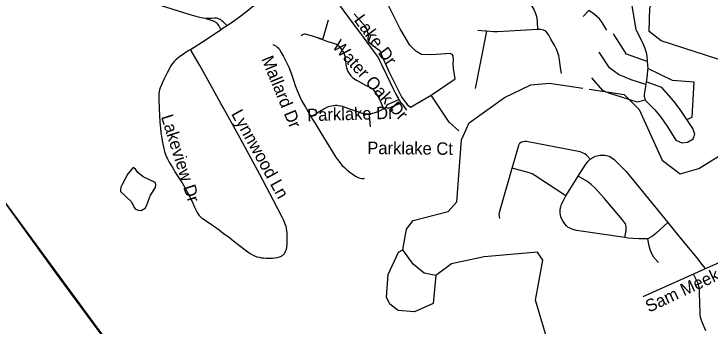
# Model space of a CAD drawing. Extents: x 1383679 to 1536984, y 460658 to 651027.
# Drawn here: x 1430469 to 1435810, y 486408 to 488802 of the extents above; entities that cross this region are included whole.
import ezdxf

# ---------------------------------------------------------------- set-up
doc = ezdxf.new("R2010")
doc.units = 0
for name, color, linetype in [('Exist Boundary Political City Limit New', 7, 'Continuous'), ('Exist Boundary Political StateLine', 7, 'Continuous'), ('Exist Hydrographic Creek Single Shore', 7, 'Continuous'), ('Exist Hydrographic Misc Water Feature', 7, 'Continuous'), ('Exist Road Non-System Type 51', 7, 'Continuous'), ('Exist Road Non-System Type 51 Label', 7, 'Continuous'), ('Exist Road Secondary Type 51 Attributed', 7, 'Continuous'), ('Exist Road Secondary Type 51 Label', 7, 'Continuous'), ('Map Preparation Boundary City Limit Buffer Line', 7, 'Continuous')]:
    doc.layers.add(name, color=color, linetype=linetype)

msp = doc.modelspace()

# ---------------------------------------------------------------- linework, layer by layer
at = {"layer": 'Exist Boundary Political City Limit New'}
msp.add_lwpolyline([(1435952, 479801.4), (1430224.2, 487598.4), (1429553.8, 488500.4), (1429482.6, 488597.1), (1429128, 489084.7), (1429069.5, 489168.1), (1428883.5, 489419.4), (1428415.9, 490057.6), (1427841.6, 490835.3), (1427277, 491601), (1426753.6, 492315.7), (1426163.9, 493129.8), (1425843, 493564.7)], dxfattribs=at)
at = {"layer": 'Exist Boundary Political StateLine'}
msp.add_lwpolyline([(1434317.4, 482010.1), (1433106.8, 483665.1), (1432544.2, 484422.6), (1432016.8, 485151.6), (1431419.3, 485963.8), (1430819.6, 486778), (1430224.2, 487598.4), (1429653.9, 488361.6), (1429028.9, 489221), (1428415.9, 490057.6), (1427841.7, 490835.3), (1427277, 491601), (1426753.6, 492315.7), (1426163.9, 493129.8), (1425558.5, 493950.3), (1425002, 494713.7), (1424515.4, 495379.8), (1424015.2, 496066), (1423493.9, 496786.9), (1422865.4, 497651.7), (1422145.1, 498628.5)], dxfattribs=at)
at = {"layer": 'Exist Hydrographic Creek Single Shore'}
for points in [[(1434883.2, 488225.5), (1435151.1, 488184.9), (1435265.1, 488067.7), (1435441.2, 487680.1), (1435581.2, 487575.6), (1435723.2, 487615.3), (1435892.2, 487720.3), (1436056.2, 488009.1), (1436102.1, 488257.7), (1436054.2, 488350.6), (1435947.1, 488428.2), (1435434.2, 488596.1), (1435343.1, 488666.8), (1435347.5, 488848), (1435390.5, 488939), (1435547, 489069.3), (1435834.2, 489189.9), (1436016.8, 489200.4), (1436155, 489208.7)], [(1433452.1, 486991.5), (1433480.1, 487151.7), (1433531.2, 487216.3), (1433799.2, 487286.4), (1433867.2, 487360.5), (1433902.1, 487835.9), (1433962.1, 487965.9), (1434233.2, 488160.7), (1434435.2, 488258.4), (1434577.2, 488272), (1434832.5, 488233.2)], [(1433352.2, 486576.6), (1433328.2, 486629.6), (1433339.2, 486803.4), (1433418.1, 486975.7), (1433452.1, 486991.5)], [(1433706.1, 486796), (1433615.2, 486814.2), (1433533.1, 486881.5), (1433452.1, 486991.5)], [(1434563.1, 486296.2), (1434470.1, 486606.6), (1434526.1, 486914), (1434485.1, 486973.9), (1434076.1, 486939.5), (1433825.1, 486885.5), (1433706.1, 486796)], [(1433706.1, 486796), (1433685.2, 486579.7), (1433542.2, 486517), (1433417.2, 486526), (1433352.2, 486576.6)]]:
    msp.add_lwpolyline(points, dxfattribs=at)
at = {"layer": 'Exist Hydrographic Misc Water Feature'}
for points in [[(1433671, 488178.6), (1433853.5, 488302.9), (1433840.9, 488383.6), (1433839.7, 488419.7), (1433840.2, 488443.5), (1433838.9, 488479.6), (1433831.1, 488489.6), (1433815.3, 488498.1), (1433673, 488487.1), (1433596.9, 488490.2), (1433553.5, 488517.4), (1433506.4, 488561.8), (1433432.8, 488687.2), (1433338.5, 488877)], [(1433078.9, 488802.6), (1433155.2, 488716.6), (1433172.7, 488688.3), (1433185.9, 488646.2), (1433183, 488600.3), (1433190.7, 488584.6), (1433249.8, 488539), (1433275.5, 488520.5), (1433283, 488498.2), (1433344.3, 488359.1), (1433444.5, 488161), (1433489.5, 488105.9), (1433511.1, 488087.4), (1433671, 488178.6)], [(1433881.7, 487906), (1433807, 487971.5), (1433671, 488178.6)], [(1431383, 487623.1), (1431342.1, 487575.5), (1431298.5, 487494.4), (1431290, 487472.4), (1431287.7, 487452.7), (1431287.4, 487438.8), (1431370, 487360.8), (1431391.1, 487316.9), (1431402.9, 487304.3), (1431422.7, 487295.7), (1431444.6, 487295.3), (1431475.1, 487312.7), (1431487.4, 487330.5), (1431517.1, 487412), (1431554.1, 487469.5), (1431558.6, 487493.2), (1431552.9, 487509.7), (1431459.7, 487553.5), (1431420.3, 487586.3), (1431400.8, 487610.5), (1431383, 487623.1)]]:
    msp.add_lwpolyline(points, dxfattribs=at)
at = {"layer": 'Exist Road Non-System Type 51'}
for p, q in [((1434879.1, 488827.6), (1434836.9, 488782.9)), ((1432837.9, 488606.2), (1432881.6, 488756.2)), ((1434095.1, 488668.9), (1434006.4, 488231.2)), ((1433304.5, 488074.5), (1433326.1, 488086.8)), ((1434291.8, 487620.1), (1434344.9, 487803.7))]:
    msp.add_line(p, q, dxfattribs=at)
for points in [[(1432640.6, 489128.7), (1432593.4, 489092.6), (1432560.2, 489066), (1432405.9, 488942.5), (1432348.8, 488895.4), (1432280.3, 488839.8), (1432210.1, 488785.8), (1432146.2, 488739.5), (1432105.2, 488711.9)], [(1434386.5, 488955.1), (1434404.6, 488925.6), (1434424.6, 488890), (1434441.1, 488860.5), (1434459.4, 488830.1), (1434471.5, 488804.9), (1434478.5, 488783.2), (1434481.1, 488769.3), (1434481.9, 488741.6), (1434484.6, 488682.6)], [(1431941.6, 488766.1), (1431923, 488768.4), (1431905.1, 488772.1), (1431884.7, 488777.2), (1431866.4, 488782.3), (1431848.3, 488787.4), (1431821.5, 488795.5), (1431643.4, 488851.1), (1431526.5, 488886.6), (1431498.1, 488895.1)], [(1435210.5, 488867.8), (1435236.1, 488710.6), (1435240.5, 488683), (1435244, 488673.3), (1435265, 488634.4), (1435294.1, 488574.8), (1435302.6, 488556.9), (1435309.3, 488538.8), (1435314.9, 488522), (1435319, 488505.8), (1435323.8, 488479), (1435328, 488437.9), (1435331.2, 488383.6), (1435329, 488371), (1435327.9, 488335), (1435323, 488295.3), (1435319.2, 488281.7), (1435317.2, 488261.7), (1435304.5, 488184), (1435303.6, 488174.2), (1435304.1, 488168.4), (1435305.9, 488162.4)], [(1432971.6, 488861.3), (1433063.9, 488737), (1433120.6, 488660.8), (1433232.6, 488508.9), (1433247.1, 488488.9), (1433262.1, 488466.5), (1433274.6, 488444.4), (1433289.1, 488414.9), (1433329.8, 488328.8), (1433378.9, 488226.3), (1433400.1, 488186), (1433416.3, 488156.5), (1433422.4, 488146.3)], [(1435017, 488676.2), (1435004.9, 488699.1), (1434990.5, 488723.6), (1434976.5, 488744.2), (1434960.1, 488763.7), (1434943.3, 488780), (1434922.6, 488797.6), (1434910.1, 488806.6), (1434896.9, 488815.9), (1434879.1, 488827.6)], [(1432105.2, 488711.9), (1432075, 488740.5), (1432067.6, 488747.5), (1432060.2, 488753.9), (1432053.4, 488758.6), (1432044.9, 488762.8), (1432032.5, 488767.2), (1432022.4, 488769.1), (1432004.4, 488769.8), (1431985.1, 488768), (1431966, 488766.7), (1431941.6, 488766.1)], [(1431941.6, 488766.1), (1431998.7, 488748.7), (1432008.5, 488745), (1432016.8, 488739.9), (1432021.8, 488736.4), (1432028.2, 488730.1), (1432032, 488724.6), (1432040.5, 488711), (1432055.9, 488679.7)], [(1432105.2, 488711.9), (1432075, 488691.7), (1432055.9, 488679.7)], [(1431824.2, 488529.9), (1431942.9, 488607), (1432016.5, 488655.1), (1432055.9, 488679.7)], [(1434095.1, 488668.9), (1434087.9, 488669.6), (1434027.1, 488673.9)], [(1434484.6, 488682.6), (1434398.6, 488678.2), (1434269.4, 488669.6), (1434179.1, 488664.3), (1434146.9, 488664.3), (1434095.1, 488668.9)], [(1434670.2, 488344.1), (1434667.6, 488361.4), (1434662.5, 488387.5), (1434659.9, 488411.8), (1434654.6, 488450), (1434648.6, 488480.3), (1434642.1, 488504.4), (1434630.8, 488530.7), (1434617.4, 488557.9), (1434588.4, 488609.2), (1434573.1, 488640), (1434560.1, 488658.2), (1434548.8, 488669.6), (1434531.4, 488678.2), (1434508.9, 488681.7), (1434484.6, 488682.6)], [(1432837.9, 488606.2), (1432768.5, 488628.2), (1432705.9, 488647.2), (1432698.1, 488646.2), (1432688.2, 488643.1), (1432672.9, 488634.5)], [(1432799.7, 488618.4), (1432850.4, 488599.5), (1432861.2, 488595.9), (1432878.1, 488590.5), (1432928.9, 488576), (1432944.7, 488569.3), (1432954.9, 488563.1), (1432966.7, 488551.9), (1432978.2, 488537.5), (1432989.8, 488519.7), (1432998.9, 488501.6), (1433005.4, 488485), (1433009.5, 488467.7), (1433012, 488442.6), (1433014.9, 488417.7), (1433019.1, 488398.7), (1433023.9, 488380.1), (1433031.8, 488360.7), (1433040.1, 488345.1), (1433053.8, 488326.9), (1433067.9, 488312.9), (1433097.6, 488293.8), (1433166.2, 488255.4), (1433210.8, 488234.2), (1433219.8, 488226.7), (1433231.8, 488212.8), (1433248.4, 488190.1), (1433262.8, 488165.2), (1433277.7, 488135.9), (1433304.5, 488074.5)], [(1435328, 488437.9), (1435169.5, 488493.4), (1435069.7, 488649.3)], [(1432456.2, 488566.9), (1432470.4, 488560.3), (1432478.6, 488556), (1432483.5, 488553.1), (1432489.8, 488548.2), (1432495.5, 488542.9), (1432501.8, 488535.3), (1432506.6, 488528.3), (1432520, 488505.8), (1432537, 488475.5), (1432558.6, 488433.9), (1432576.9, 488393.3), (1432598, 488339), (1432616.7, 488286.6), (1432627.8, 488253.6), (1432642.5, 488214.2), (1432657.9, 488178.5), (1432676.4, 488138.7), (1432704.7, 488085.7), (1432736.1, 488032.3), (1432748, 488013)], [(1431824.2, 488529.9), (1431806, 488518), (1431780.8, 488501.6), (1431739.1, 488471.9), (1431725.9, 488461.4), (1431711.5, 488449.3), (1431697.9, 488435.8), (1431686, 488421.7), (1431677.6, 488410.4), (1431668, 488395), (1431659.3, 488378.5), (1431645.5, 488351.4), (1431622, 488304.5), (1431606.3, 488271.5), (1431600.3, 488257.3), (1431591, 488234.1), (1431586.2, 488219), (1431583.4, 488205.3), (1431581.8, 488192.4), (1431581, 488177.3), (1431580.8, 488149.9), (1431582.8, 488074.6), (1431585, 488023.3), (1431588.7, 487970.7), (1431592.9, 487926), (1431597.1, 487893.2), (1431604.2, 487845.5), (1431611.4, 487802.3), (1431615.8, 487780.3), (1431618.8, 487766.5), (1431624.2, 487746.3), (1431632.1, 487723.3), (1431640.5, 487704), (1431647.5, 487689.7), (1431661, 487664.5), (1431685.5, 487623.1), (1431709.8, 487583.6), (1431758.6, 487506), (1431779.6, 487470), (1431801.3, 487431.5), (1431814.2, 487408), (1431822.3, 487391.2), (1431835.7, 487362.8), (1431855.2, 487320.1), (1431874.7, 487279.9), (1431882.6, 487266.1), (1431891.2, 487254.7), (1431900.6, 487245.6), (1431909, 487239.1), (1431921.6, 487229.8), (1431938.7, 487217.9), (1431966.8, 487199.4), (1431999.7, 487177.4), (1432043.1, 487146.1), (1432075, 487121.5), (1432115.3, 487091.1), (1432178.9, 487041.6), (1432263.3, 486976.2), (1432281.6, 486963.6), (1432300, 486953.1), (1432315.6, 486946.2), (1432333.8, 486940), (1432349.3, 486935.9), (1432367.7, 486932.3), (1432383.3, 486930.2), (1432404.8, 486928.9), (1432428.1, 486928.4), (1432451.6, 486929.6), (1432470.6, 486931.4), (1432488.9, 486934.7), (1432506.7, 486939.6), (1432514.6, 486942.1), (1432520.9, 486944.8), (1432527.4, 486948), (1432532.5, 486951.6), (1432537.4, 486955.7), (1432541.2, 486960), (1432547.7, 486968.8), (1432553, 486977.4), (1432556.3, 486986.2), (1432559.9, 486997.6), (1432562.6, 487011.4), (1432564.9, 487037.4), (1432565.9, 487072.2), (1432565.8, 487106.7), (1432565, 487121.5), (1432563.2, 487139.2), (1432560.8, 487156.1), (1432556.9, 487171.1), (1432550.6, 487189.7), (1432538.7, 487217.2), (1432526.6, 487242.4), (1432461.4, 487369.7), (1432356.5, 487569.4), (1432204.6, 487849.3), (1432075, 488083.6), (1432057.5, 488115.3), (1431998.4, 488221.4), (1431894.7, 488405.8), (1431824.2, 488529.9)], [(1435317.2, 488261.7), (1435205.4, 488297.7), (1435107.6, 488337.6), (1435037.7, 488387.6), (1434957.9, 488509.4)], [(1435630.7, 487992), (1435672.6, 488010), (1435686.6, 488279.7), (1435520.9, 488291.7), (1435331.2, 488383.6)], [(1435311.3, 488139.9), (1435251.4, 488125.9), (1435129.6, 488163.8), (1435031.8, 488193.8), (1434987.8, 488213.8), (1434902, 488311.7)], [(1435305.9, 488162.4), (1435311.3, 488139.9), (1435383.1, 488067.9), (1435423.1, 488020), (1435481, 487940.1), (1435546.8, 487834.2), (1435592.8, 487812.2), (1435636.7, 487818.2), (1435680.6, 487844.2), (1435692.6, 487880.2), (1435676.6, 487922.1), (1435630.7, 487992), (1435580.8, 488069.9), (1435530.9, 488131.9), (1435439, 488237.7), (1435319.2, 488281.7)], [(1433326.1, 488086.8), (1433325.8, 488089.6), (1433326.5, 488094.3), (1433329.3, 488101.2), (1433332.9, 488105.2), (1433339.5, 488109.1), (1433370, 488123.4), (1433398.3, 488136.1), (1433422.4, 488146.3)], [(1433439.7, 488119.4), (1433400.3, 488103.1), (1433357.7, 488084.6), (1433346.5, 488080), (1433339.6, 488078.7), (1433334.1, 488079.6), (1433329.3, 488081.6), (1433326.3, 488085.3), (1433326.1, 488086.8)], [(1433422.4, 488146.3), (1433427.5, 488137.8), (1433438.4, 488121.2), (1433439.7, 488119.4)], [(1433439.7, 488119.4), (1433455.4, 488098.3), (1433481.2, 488062.6)], [(1432748, 488013), (1432772, 488028.2), (1432814.8, 488055.4), (1432846.1, 488074.4), (1432861.3, 488082.4), (1432871.6, 488087.3), (1432883.3, 488092.2), (1432893.6, 488095.4), (1432905.1, 488097.8), (1432921.2, 488100.6), (1432936.3, 488101.7), (1432949.1, 488101.6), (1432960.3, 488100.6), (1432974.6, 488098.1), (1432990, 488093.4), (1433006.5, 488087.5), (1433043.3, 488074.1), (1433097.6, 488055.1), (1433133.1, 488043.4), (1433147.8, 488039.3), (1433163, 488036.3), (1433172, 488035.5), (1433183.6, 488035.2), (1433187.4, 488035.2), (1433194.9, 488035.7)], [(1433194.9, 488035.7), (1433198.7, 488036), (1433209.1, 488037.8), (1433223.6, 488041.4), (1433241, 488047), (1433272.9, 488059.7), (1433300.3, 488072.1), (1433304.5, 488074.5)], [(1432748, 488013), (1432776.6, 487966.8), (1432823.5, 487890.3), (1432872.5, 487810.6), (1432913.3, 487743.2), (1432937.3, 487705.1), (1432951.2, 487685), (1432968.6, 487662.6), (1432985.9, 487643.1), (1433003.9, 487623.9), (1433024.2, 487605.9), (1433047, 487587.8), (1433064.6, 487574.6), (1433089, 487558.5), (1433103.7, 487549.4), (1433114.1, 487544.5), (1433125, 487541.1), (1433135.2, 487539.6), (1433146.4, 487539.4), (1433153.8, 487540.9), (1433158.3, 487543)], [(1433203.4, 487936.9), (1433198.2, 487995.7), (1433194.9, 488035.7)], [(1434889.5, 487687.6), (1434867.6, 487712.8), (1434858.4, 487721.2), (1434849.6, 487727.8), (1434836.1, 487734.8), (1434825.1, 487739.5), (1434811.9, 487743.7), (1434414.1, 487822.1), (1434400.6, 487823.7), (1434387.6, 487823.1), (1434374.6, 487822.1), (1434363.9, 487818.8), (1434354.1, 487813.4), (1434348.1, 487808.5), (1434344.9, 487803.7)], [(1434889.5, 487687.6), (1434930.9, 487710.6), (1434966.2, 487718.2), (1435003.1, 487718.2), (1435035.4, 487710.6), (1435072.1, 487689.1), (1435165.4, 487594.2), (1435486.6, 487201)], [(1434797.4, 487558.6), (1434851.1, 487643), (1434871.1, 487669.2), (1434889.5, 487687.6)], [(1434195.8, 487232.4), (1434193.1, 487249.8), (1434192.5, 487264.3), (1434193.6, 487277.2), (1434195.8, 487288.7), (1434291.8, 487620.1)], [(1434703.6, 487405.5), (1434464.1, 487563.8), (1434445.5, 487574.6), (1434428.8, 487581.5), (1434412.9, 487586.4), (1434291.8, 487620.1)], [(1434703.6, 487405.5), (1434734.5, 487454.2), (1434797.4, 487558.6)], [(1435156.6, 487086.7), (1435165.8, 487139.6), (1435165.8, 487170.3), (1435159.6, 487191.8), (1435138.1, 487222.5), (1434996.9, 487388.2), (1434930.9, 487463.5), (1434898.6, 487494.2), (1434863.4, 487518.8), (1434797.4, 487558.6)], [(1435156.6, 487086.7), (1434783.9, 487140.7), (1434756.4, 487147.8), (1434734.1, 487158.1), (1434719.4, 487167.5), (1434707.5, 487177.8), (1434694.6, 487191.9), (1434681.5, 487209.2), (1434671.1, 487228.2), (1434665.8, 487245.5), (1434662.6, 487260.5), (1434660.2, 487274.7), (1434660, 487288.8), (1434660.2, 487303.8), (1434663.4, 487321.2), (1434670.4, 487342.5), (1434683.1, 487366.9), (1434703.6, 487405.5)], [(1435486.6, 487201), (1435429.6, 487151.3), (1435392.2, 487117), (1435366.9, 487096.1), (1435332.5, 487076.7)], [(1435486.6, 487201), (1435537.1, 487138.1), (1435617, 487041.4), (1435707.6, 486932.4), (1435742.9, 486883.3), (1435771.6, 486850.1)], [(1435332.5, 487076.7), (1435264, 487076.7), (1435219.5, 487078.2), (1435178, 487082.8), (1435156.6, 487086.7)], [(1435413.1, 486895.9), (1435381.8, 486930.3), (1435360.9, 486966.2), (1435348.9, 486994.5), (1435342.9, 487021.4), (1435332.5, 487076.7)], [(1435681.1, 486809.6), (1435712.1, 486741.8), (1435717.8, 486728.4), (1435721.1, 486715), (1435723.4, 486700.5), (1435725.6, 486683.8), (1435726.6, 486662.6), (1435731.1, 486509.8), (1435732.2, 486493.1), (1435733.4, 486477.5), (1435737.9, 486459.7), (1435745.6, 486439.6), (1435773.9, 486374.4)]]:
    msp.add_lwpolyline(points, dxfattribs=at)
at = {"layer": 'Exist Road Secondary Type 51 Attributed'}
msp.add_lwpolyline([(1437661.7, 486576.2), (1437373.1, 486646.4), (1437170, 486699.2), (1437031.2, 486732.8), (1436911.8, 486761.9), (1436541.3, 486853.5), (1436262.8, 486918.2), (1436127.5, 486945.6), (1436111.6, 486947.4), (1436092.3, 486948.7), (1436074, 486948.7), (1436052.7, 486948.2), (1436032.7, 486946.2), (1436014.9, 486943.9), (1435995, 486939.6), (1435977.1, 486934.6), (1435960.8, 486928.8), (1435934.2, 486918.5), (1435293.8, 486633.2)], dxfattribs=at)
at = {"layer": 'Map Preparation Boundary City Limit Buffer Line'}
msp.add_lwpolyline([(1435952, 479801.4), (1430224.2, 487598.4), (1429553.8, 488500.4), (1429482.6, 488597.1), (1429128, 489084.7), (1429069.5, 489168.1), (1428883.5, 489419.4), (1428415.9, 490057.6), (1427841.6, 490835.3), (1427277, 491601), (1426753.6, 492315.7), (1426163.9, 493129.8), (1425843, 493564.7)], dxfattribs=at)

# ---------------------------------------------------------------- texts
at = {"layer": 'Exist Road Non-System Type 51 Label'}
for s, rotation, p in [('Lake Dr', 306.254, (1433073.5, 488754.1)), ('Water Oak Dr', 312.5222, (1432906.5, 488549.8)), ('Mallard Dr', 292.3965, (1432365.6, 488457.6)), ('Lynnwood Ln', 298.9888, (1432133.2, 488036.5)), ('Parklake Dr', 1.6264, (1432719.9, 487978.7)), ('Lakeview Dr', 287.5852, (1431596.2, 488013.8)), ('Parklake Ct', 359.4391, (1433179.6, 487727.6))]:
    msp.add_text(s, height=95, rotation=rotation, dxfattribs=at).set_placement(p)
at = {"layer": 'Exist Road Secondary Type 51 Label'}
msp.add_text('Sam Meeks Rd', height=95, rotation=25.1204, dxfattribs=at).set_placement((1435340.7, 486509.8))

doc.saveas('drawing.dxf')
